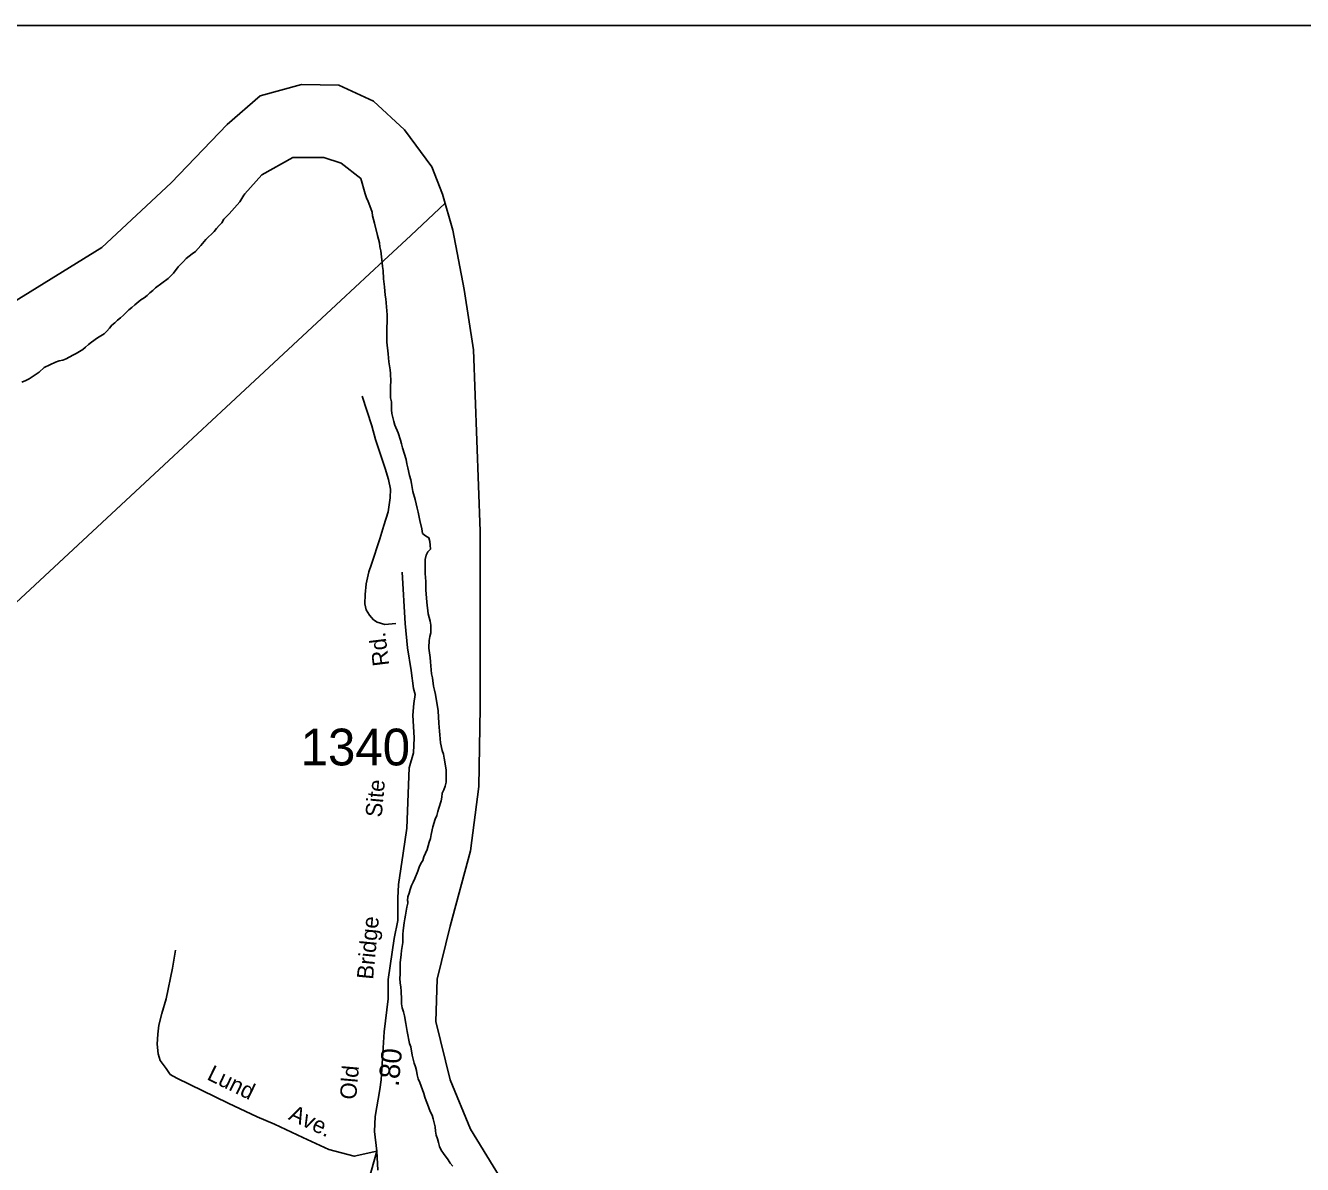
# Model space of a CAD drawing. Extents: x 1945482 to 2853149, y 66427 to 1015778.
# Drawn here: x 2330317 to 2335443, y 226103 to 230676 of the extents above; entities that cross this region are included whole.
import ezdxf

# ---------------------------------------------------------------- set-up
doc = ezdxf.new("R2010")
doc.units = 0
for name, color, linetype in [('Old_Level_10', 7, 'Continuous'), ('Old_Level_11', 7, 'Continuous'), ('Old_Level_17', 7, 'Continuous'), ('Old_Level_32', 7, 'Continuous'), ('Old_Level_35', 7, 'Continuous'), ('Old_Level_52', 7, 'Continuous'), ('Old_Level_56', 7, 'Continuous'), ('Old_Level_60', 7, 'Continuous'), ('Old_Level_63', 7, 'Continuous'), ('Old_Level_8', 7, 'Continuous')]:
    doc.layers.add(name, color=color, linetype=linetype)

msp = doc.modelspace()

# ---------------------------------------------------------------- linework, layer by layer
at = {"layer": 'Old_Level_32'}
msp.add_lwpolyline([(2331731.5, 226080.5), (2331727.2, 226156.7), (2331718.2, 226235), (2331721.2, 226295.3), (2331739.3, 226403.1), (2331745.3, 226442.2), (2331757.3, 226635), (2331772.4, 226767.6), (2331772.4, 226845.9), (2331796.5, 227009.7), (2331811.5, 227082), (2331811.5, 227172.4), (2331814.5, 227226.6), (2331832.6, 227352.5), (2331847.6, 227452.5), (2331856.7, 227695), (2331874.7, 227755.2), (2331877.7, 227816.4), (2331871.7, 227906.7), (2331875.3, 227953.2), (2331880.7, 227990.2), (2331874.7, 228014.3), (2331865.7, 228086.5), (2331850.6, 228176.9), (2331841.2, 228274.5), (2331829.6, 228481.1)], dxfattribs=at)
at = {"layer": 'Old_Level_35'}
for points in [[(2331668.8, 229187.6), (2331707.5, 229069.1), (2331721.8, 229013.6), (2331760.4, 228897.1), (2331774.1, 228853.6), (2331781.7, 228813.9), (2331781, 228779.9), (2331773.3, 228723.6), (2331755.4, 228668.9), (2331739.6, 228614.2), (2331705.6, 228512.8), (2331694.8, 228482.4), (2331684.7, 228434), (2331680.4, 228391.8), (2331679.9, 228353.8), (2331684.8, 228330), (2331697.7, 228308.5), (2331714.5, 228289.1), (2331728.8, 228279.7), (2331759.2, 228270.9), (2331803.1, 228274.6)], [(2331727.2, 226156.7), (2331636.8, 226135.8), (2331534.7, 226163.3), (2331430.7, 226211.2), (2331316.5, 226264.7), (2331247.4, 226294), (2331131.1, 226349.4), (2330925.1, 226449.3), (2330898.5, 226464.2), (2330881.5, 226487.5), (2330858.2, 226520.6), (2330849.2, 226546.3), (2330845.6, 226586.2), (2330848, 226626.3), (2330852.6, 226662.5), (2330864.8, 226708.9), (2330882.4, 226767.7), (2330907.6, 226890.7), (2330918.7, 226963.2)], [(2331352.5, 224821.7), (2331727.2, 226156.7)]]:
    msp.add_lwpolyline(points, dxfattribs=at)
at = {"layer": 'Old_Level_52'}
msp.add_lwpolyline([(2332285.5, 225947), (2332103.7, 226243.9), (2332021.8, 226442.7), (2331964.5, 226676.5), (2331969.7, 226846.8), (2332021.4, 227058.9), (2332103.4, 227362.2), (2332137.2, 227619.7), (2332142.6, 227936), (2332142.5, 228646.2), (2332116.1, 229374), (2332077.7, 229616.3), (2332033.1, 229853.7), (2331991.6, 229999.1), (2331948.2, 230108.7), (2331838.9, 230257.3), (2331713.6, 230372.1), (2331574.8, 230436.5), (2331425.1, 230438.7), (2331259.5, 230393.1), (2331126.9, 230277.9), (2330901.5, 230043.5), (2330624.3, 229784.7), (2330263, 229560.6)], dxfattribs=at)
at = {"layer": 'Old_Level_56'}
for p, q in [((2331863.3, 229832.6), (2332002.2, 229961.9)), ((2331791.4, 229765.7), (2331863.3, 229832.6)), ((2328084.3, 226316), (2331755.3, 229732.1)), ((2331755.3, 229732.1), (2331791.4, 229765.7))]:
    msp.add_line(p, q, dxfattribs=at)
at = {"layer": 'Old_Level_60'}
for points in [[(2331198.2, 230000), (2331266.3, 230076.4), (2331390.7, 230146.4), (2331515, 230146.4), (2331584.9, 230123.1), (2331662.6, 230060.9), (2331680.2, 230000)], [(2330755.5, 229554.4), (2330780.5, 229574), (2330794, 229582.1), (2330805.5, 229591.7), (2330816, 229602.9), (2330827.7, 229612.3), (2330839, 229622.2), (2330889.5, 229660.5), (2330900.7, 229670.9), (2330911.7, 229681.9), (2330930.7, 229706.5), (2330940.5, 229718.2), (2330952, 229728.6), (2330962.5, 229740.2), (2330973.7, 229750.3), (2330986.5, 229759.1), (2330999, 229769), (2331010.5, 229780), (2331020.7, 229792.5), (2331041.2, 229816.5), (2331074.7, 229848.8), (2331084.5, 229860.6), (2331095.2, 229872.3), (2331105, 229884), (2331112.7, 229898), (2331134.7, 229920), (2331155.7, 229943.9), (2331166.7, 229955.6), (2331177.2, 229967.7), (2331186, 229980.8), (2331194, 229994.1), (2331198.2, 230000)], [(2331680.2, 230000), (2331686.5, 229983.8), (2331693, 229969.8), (2331704, 229940.6), (2331709, 229926.2), (2331710.7, 229911), (2331714, 229896.3), (2331718.2, 229881.6), (2331729.7, 229832.7), (2331734, 229818.2), (2331737.7, 229802.6), (2331740, 229787), (2331743, 229770.6), (2331748.2, 229723.4), (2331750.7, 229708.3), (2331753, 229691.5), (2331754.7, 229659), (2331758.5, 229626.4), (2331761.2, 229593.3), (2331763.2, 229578), (2331768, 229530.1), (2331768.5, 229514.2), (2331767.5, 229435.4), (2331767.5, 229404.8), (2331772.5, 229358), (2331773.7, 229340.9), (2331775.5, 229325.8), (2331778, 229309.7), (2331781, 229293.2), (2331782.7, 229278), (2331783, 229247), (2331782.5, 229229.5), (2331782.2, 229180.6), (2331786, 229164.7), (2331786.5, 229148.5), (2331786, 229132.6), (2331788.2, 229117.5), (2331792.2, 229101.7), (2331795.5, 229085.8), (2331800, 229070.9), (2331812.5, 229040.7), (2331822.2, 229011.2), (2331826.5, 228996.2), (2331830.5, 228980), (2331844.7, 228932.7), (2331848.2, 228915.7), (2331852.5, 228900.2), (2331859, 228868.8), (2331863.5, 228852.2), (2331866.5, 228837.5), (2331869, 228820.3), (2331871.7, 228804.8), (2331880.7, 228772.2), (2331889.7, 228737.6), (2331893.5, 228721.2), (2331899.7, 228688), (2331907.7, 228654.9), (2331911.2, 228636.8), (2331922.7, 228627.2), (2331936, 228619.3), (2331940.7, 228604.3), (2331941, 228589.1), (2331942.2, 228573.9), (2331931.7, 228562.4), (2331925.7, 228549.3), (2331922, 228532.4), (2331921.5, 228523.7), (2331921.5, 228507.4), (2331921.2, 228491.4), (2331921.5, 228475.9), (2331922.2, 228459.5), (2331923.5, 228443.2), (2331923.5, 228426.1), (2331924, 228410.3), (2331927.5, 228361), (2331933.2, 228313.8), (2331937.5, 228299.2), (2331941.5, 228283.9), (2331944.5, 228268.7), (2331944.7, 228253.3), (2331944.2, 228237.6), (2331940.2, 228222.4), (2331938, 228206.7), (2331936, 228177.8), (2331935.8, 228175.5), (2331941.2, 228137.9), (2331943.2, 228121.3), (2331945.5, 228088.9), (2331947.5, 228073), (2331950.5, 228057.3), (2331955.2, 228023.5), (2331959, 228006.8), (2331962.5, 227989.2), (2331973, 227923.8), (2331976, 227875.1), (2331977.5, 227859), (2331979.5, 227842.7), (2331980.5, 227827.6), (2331981, 227811.5)], [(2330303.2, 229243.2), (2330318.5, 229250.1), (2330332, 229257.2), (2330371.7, 229284.1), (2330392, 229302.3), (2330438.2, 229324.3), (2330452.5, 229328.8), (2330467.5, 229331.9), (2330480.2, 229337.7), (2330507.2, 229351.9), (2330520.5, 229359.3), (2330547.2, 229375.1), (2330558.5, 229385), (2330569.5, 229395.6), (2330582, 229404.1), (2330606.5, 229422.2), (2330620.2, 229429.3), (2330633, 229438.1), (2330644, 229448.4), (2330654.5, 229460), (2330664.2, 229472.1), (2330675.5, 229482.3), (2330686.2, 229493.4), (2330698.2, 229502.6), (2330710, 229512.5), (2330720.7, 229523.7), (2330732, 229534.6), (2330744, 229544.1), (2330755.5, 229554.4)], [(2331981, 227811.5), (2331983.5, 227796.3), (2331990, 227765), (2331994.5, 227749.5), (2331997.7, 227734.7), (2332006, 227686.8), (2332005.7, 227637.8), (2332001.7, 227621.9), (2331997, 227606.8), (2331990.2, 227593), (2331989, 227577.9), (2331985, 227563.4), (2331976.2, 227534), (2331972.7, 227519.3), (2331968.5, 227503.5), (2331961.5, 227489.2), (2331952.2, 227458.4), (2331946, 227427.1), (2331943.5, 227411.7), (2331938, 227397.3), (2331934, 227382.3), (2331929, 227367.7), (2331923, 227353.2), (2331916.2, 227338.3), (2331912.2, 227323.7), (2331904.5, 227310.7), (2331898, 227295.9), (2331892.5, 227280.7), (2331879.7, 227251.1), (2331872.7, 227236.8), (2331866.5, 227222.2), (2331860.7, 227207.4), (2331857, 227192.3), (2331851.5, 227177.7), (2331850, 227162.2), (2331852, 227158.3), (2331852.2, 227151.9), (2331848.5, 227136.3), (2331845.5, 227120.3), (2331843, 227104.1), (2331840.2, 227089), (2331836.7, 227073.4), (2331832.7, 227041.7), (2331832, 227025.8), (2331832, 227009.4), (2331831.2, 226993.6), (2331829.2, 226977.4), (2331826.5, 226961.2), (2331824.5, 226945.5), (2331821, 226912.9), (2331820.7, 226866.5), (2331820, 226849.7), (2331821, 226832.6), (2331823.5, 226815.1), (2331824.7, 226798), (2331826, 226765), (2331826.2, 226748), (2331829.5, 226732), (2331834.5, 226715.9), (2331838.2, 226699.6), (2331844.5, 226669.3), (2331846.5, 226652.3), (2331848.7, 226636.9), (2331859, 226588.9), (2331863.5, 226574.5), (2331869.5, 226541.6), (2331873.5, 226526), (2331877, 226509.7), (2331882, 226494.7), (2331886.2, 226480.2), (2331889.2, 226462.9), (2331893.5, 226446.3), (2331900.2, 226432.5), (2331906, 226417.3), (2331911, 226402), (2331916.2, 226387.8), (2331920.5, 226373.2), (2331925.5, 226358.8), (2331931, 226344.8), (2331935.7, 226329.5), (2331942, 226314.9), (2331949, 226300.6), (2331954.2, 226285.5), (2331958, 226269.7), (2331961.2, 226253.8), (2331963.2, 226237.1), (2331966.2, 226220.9), (2331970.7, 226206.2), (2331974.7, 226190.3), (2331979.2, 226174.4), (2331986, 226160.7), (2331994.5, 226147), (2332013.5, 226121.5), (2332022, 226108.1), (2332032, 226096.5)]]:
    msp.add_lwpolyline(points, dxfattribs=at)
at = {"layer": 'Old_Level_63'}
msp.add_lwpolyline([(2345338.5, 211640.5), (2345338.5, 230675.8), (2321069.7, 230675.8), (2321069.7, 211640.5)], dxfattribs=at)

# ---------------------------------------------------------------- texts
at = {"layer": 'Old_Level_10'}
for s, rotation, p in [('Lund', 334.1414, (2331041.7, 226445.6)), ('Ave.', 334.8954, (2331369.1, 226285.2))]:
    msp.add_text(s, height=65.62, rotation=rotation, dxfattribs=at).set_placement(p)
at = {"layer": 'Old_Level_11'}
for s, rotation, p in [('Rd.', 97.0359, (2331777.4, 228107.6)), ('Site', 84.7992, (2331746.7, 227494.9)), ('Bridge', 84.5099, (2331712.1, 226843.5)), ('Old', 84.9182, (2331643.9, 226361.3))]:
    msp.add_text(s, height=65.62, rotation=rotation, dxfattribs=at).set_placement(p)
at = {"layer": 'Old_Level_17'}
msp.add_text('.80', height=82.02, rotation=84.4779, dxfattribs=at).set_placement((2331814.7, 226413.3))
at = {"layer": 'Old_Level_8'}
msp.add_text('1340', height=147.64, dxfattribs=at).set_placement((2331421.6, 227705))

doc.saveas('drawing.dxf')
